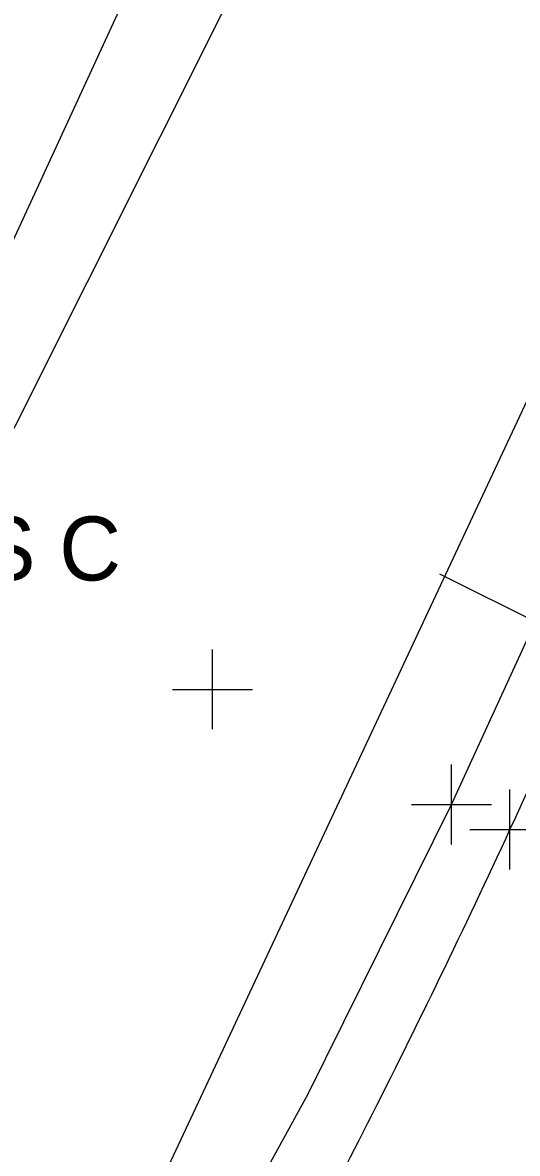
# Model space of a CAD drawing. Extents: x 1363693 to 1365209, y 422201 to 424153.
# Drawn here: x 1364163.19 to 1364175.57, y 422923.07 to 422951.37 of the extents above; entities that cross this region are included whole.
import ezdxf

# ---------------------------------------------------------------- set-up
doc = ezdxf.new("R2010")
doc.units = 0
for name, color, linetype in [('OWNERS', 7, 'Continuous'), ('PM_X_Channelizing_Line', 7, 'Continuous'), ('PM_X_Edge_Line', 7, 'Continuous'), ('SV_X_Original_Ground', 7, 'Continuous'), ('SV_X_Random_Point', 7, 'Continuous'), ('SV_X_Shot_Marker', 7, 'Continuous'), ('UT_X_FO', 7, 'Continuous'), ('UT_X_Gas', 7, 'Continuous'), ('VG_X_Flower_Bed', 7, 'Continuous')]:
    doc.layers.add(name, color=color, linetype=linetype)

msp = doc.modelspace()

# ---------------------------------------------------------------- linework, layer by layer
at = {"layer": 'OWNERS'}
msp.add_lwpolyline([(1364089.632, 422780.271), (1364102.08, 422801.911), (1364114.271, 422823.678), (1364126.868, 422845.272), (1364138.192, 422867.568), (1364150.546, 422889.234), (1364150.546, 422889.234), (1364162.879, 422910.978), (1364162.879, 422910.978), (1364170.332, 422924.545), (1364170.332, 422924.545), (1364173.925, 422931.803), (1364173.925, 422931.803), (1364182.923, 422951.414), (1364182.923, 422951.414), (1364183.888, 422953.606), (1364183.888, 422953.606), (1364188.472, 422964.837), (1364188.472, 422964.837), (1364192.543, 422975.639), (1364192.543, 422975.639), (1364193.28, 422977.776), (1364193.28, 422977.776), (1364200.007, 422998.363)], dxfattribs=at)
at = {"layer": 'PM_X_Channelizing_Line'}
for centre, radius, start, end in [((1354599.652, 427341.328), 10542.49, 335.2713234, 335.391083), ((1363983.719, 423019.447), 211.016, 333.05684, 335.27132), ((1363486.553, 423272.145), 768.717, 331.896649, 333.056836)]:
    msp.add_arc(centre, radius, start, end, dxfattribs=at)
at = {"layer": 'PM_X_Edge_Line'}
for centre, radius, start, end in [((1354599.652, 427341.328), 10542.49, 335.2713234, 335.391083), ((1363983.719, 423019.447), 211.016, 333.05684, 335.27132), ((1363486.553, 423272.145), 768.717, 331.896649, 333.056836)]:
    msp.add_arc(centre, radius, start, end, dxfattribs=at)
at = {"layer": 'SV_X_Original_Ground'}
for p, q in [((1364167.944, 422933.683), (1364167.944, 422935.683)), ((1364166.944, 422934.683), (1364168.944, 422934.683)), ((1364175.384, 422930.175), (1364175.384, 422932.175)), ((1364174.384, 422931.175), (1364176.384, 422931.175))]:
    msp.add_line(p, q, dxfattribs=at)
at = {"layer": 'SV_X_Shot_Marker'}
for p, q in [((1364173.925, 422930.803), (1364173.925, 422932.803)), ((1364172.925, 422931.803), (1364174.925, 422931.803))]:
    msp.add_line(p, q, dxfattribs=at)
at = {"layer": 'UT_X_FO'}
msp.add_lwpolyline([(1364198.41, 423083.145), (1364202.916, 423079.215), (1364206.614, 423072.625), (1364206.927, 423065.384), (1364205.607, 423052.889), (1364202.652, 423033.176), (1364193.585, 423006.537), (1364182.955, 422981.103), (1364130.325, 422876.058), (1364040.63, 422724.214)], dxfattribs=at)
at = {"layer": 'UT_X_Gas'}
msp.add_line((1364234.574, 422907.112), (1364173.632, 422937.568), dxfattribs=at)
msp.add_lwpolyline([(1364207.557, 423089.372), (1364211.518, 423072.856), (1364208.943, 423046.381), (1364201.649, 423012.485), (1364191.712, 422981.617), (1364181.14, 422953.292), (1364166.466, 422921.961), (1364127.708, 422851.525), (1364051.86, 422717.903)], dxfattribs=at)
at = {"layer": 'VG_X_Flower_Bed'}
msp.add_line((1364159.397, 422938.209), (1364169.366, 422959.835), dxfattribs=at)

# ---------------------------------------------------------------- texts
at = {"layer": 'SV_X_Random_Point'}
msp.add_text('LS C', height=1.6, dxfattribs=at).set_placement((1364160.897, 422937.409))

doc.saveas('drawing.dxf')
